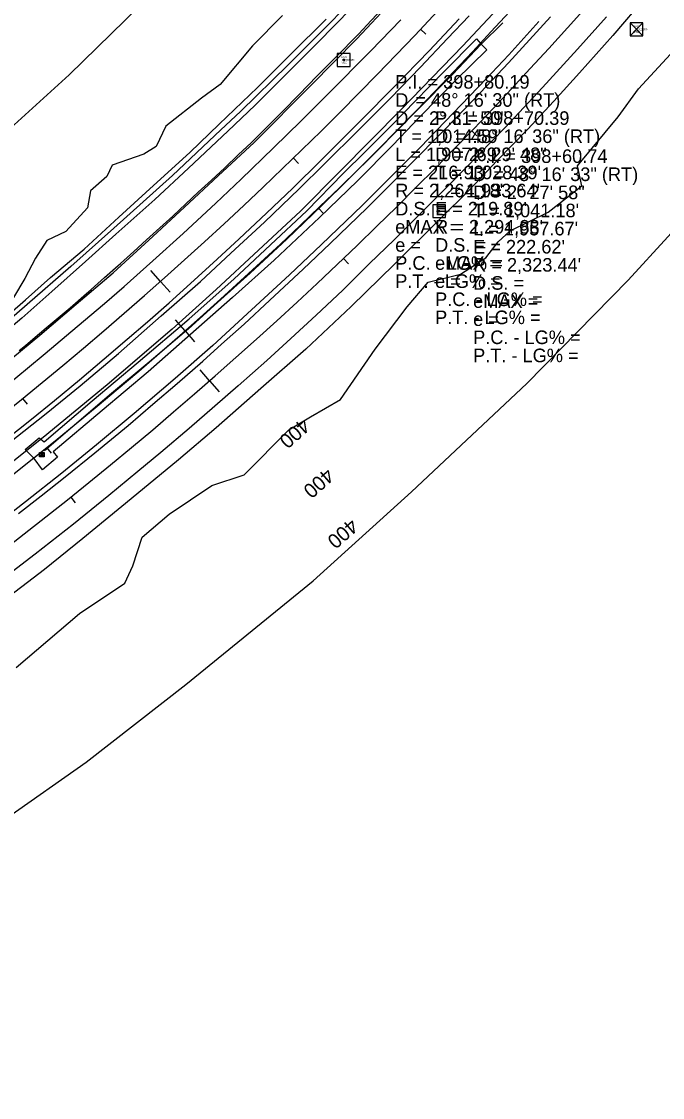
# Model space of a CAD drawing. Extents: x 1901471 to 1963503, y 756461 to 799997.
# Drawn here: x 1939340 to 1939694, y 776772 to 777366 of the extents above; entities that cross this region are included whole.
import ezdxf

# ---------------------------------------------------------------- set-up
doc = ezdxf.new("R2010")
doc.units = 0
for name, color, linetype in [('RD_DTM_BkLn1', 7, 'Continuous'), ('RD_EX_DR_ErosCtrl', 7, 'Continuous'), ('RD_EX_DR_Inlet', 7, 'Continuous'), ('RD_EX_Fence_Other', 7, 'Continuous'), ('RD_EX_H2O', 7, 'Continuous'), ('RD_EX_Road', 7, 'Continuous'), ('RD_EX_Road_txCode', 7, 'Continuous'), ('RD_EX_VEG', 7, 'Continuous'), ('RD_HC_Cl', 7, 'Continuous'), ('RD_HC_Data', 7, 'Continuous'), ('RD_HC_Data_Tic', 7, 'Continuous'), ('RD_HC_Survey', 7, 'Continuous'), ('RD_HC_TX_Sta50', 7, 'Continuous'), ('RD_HC_txCode', 7, 'Continuous'), ('RD_SMD_Locator', 7, 'Continuous')]:
    doc.layers.add(name, color=color, linetype=linetype)

# ---------------------------------------------------------------- blocks, each defined once
blk = doc.blocks.new('DI')
at = {"layer": 'RD_EX_DR_Inlet'}
for p, q in [((-2.5, 0.9), (2.5, 0.9)), ((-0.8, 2.6), (-0.8, -2.4)), ((0.9, 2.6), (0.9, -2.4)), ((-2.5, -0.8), (2.5, -0.8))]:
    blk.add_line(p, q, dxfattribs=at)
blk.add_lwpolyline([(-2.5, -2.4), (-2.5, 2.6), (2.5, 2.6), (2.5, -2.4)], close=True, dxfattribs=at)

msp = doc.modelspace()

# ---------------------------------------------------------------- linework, layer by layer
at = {"layer": 'RD_DTM_BkLn1'}
for points in [[(1939467.43, 777300.05), (1939474.49, 777307.13), (1939481.55, 777314.22), (1939484.87, 777317.55), (1939491.85, 777324.7), (1939498.83, 777331.85), (1939501.83, 777334.93), (1939508.85, 777342.04), (1939515.88, 777349.15), (1939522.9, 777356.27), (1939525.92, 777359.33), (1939532.74, 777366.63), (1939539.14, 777373.48), (1939545.99, 777380.76), (1939552.57, 777387.78), (1939559.41, 777395.07), (1939566.24, 777402.37), (1939567.53, 777403.75), (1939574.23, 777411.17), (1939580.36, 777417.98), (1939584.98, 777421.75)], [(1939338.39, 777184.42), (1939342.04, 777187.37), (1939349.66, 777193.85), (1939353.3, 777196.95), (1939360.93, 777203.41), (1939366.45, 777208.09), (1939374.04, 777214.59), (1939378.08, 777218.06), (1939385.57, 777224.68), (1939393.06, 777231.31), (1939394.32, 777232.43), (1939401.71, 777239.16), (1939408.64, 777245.47), (1939416.07, 777252.15), (1939423.18, 777258.53), (1939430.45, 777265.38), (1939437.25, 777271.78), (1939444.58, 777278.57), (1939451.92, 777285.37), (1939452.12, 777285.55), (1939459.38, 777292.43), (1939466.64, 777299.3), (1939467.43, 777300.05)]]:
    msp.add_lwpolyline(points, dxfattribs=at)
at = {"layer": 'RD_EX_DR_ErosCtrl'}
for points in [[(1939521.77, 777373.35), (1939503.31, 777354.45), (1939485.4, 777336.64), (1939468.59, 777319.85), (1939453.67, 777305.55), (1939431.84, 777285.06), (1939413.19, 777267.9), (1939391.68, 777248.75), (1939374.99, 777233.65), (1939356.46, 777217.05), (1939339.78, 777202.38), (1939321.57, 777187)], [(1939324.39, 777197.29), (1939341.88, 777212.41), (1939355.59, 777224.67), (1939374.19, 777240.4), (1939393.47, 777258.11), (1939412.5, 777275.5), (1939432.66, 777293.76), (1939448.89, 777309.32), (1939469.9, 777329.68), (1939488.42, 777348.05), (1939507.93, 777367.45)]]:
    msp.add_lwpolyline(points, dxfattribs=at)
msp.add_lwpolyline([(1939517.32, 777282.14), (1939529.49, 777294.16), (1939544.49, 777309.23), (1939556.99, 777322.08), (1939572.83, 777338.27), (1939590.79, 777356.56), (1939593.51, 777353.51), (1939596.58, 777350.35), (1939579.72, 777333.92), (1939559.81, 777313.62), (1939544.74, 777297.81), (1939525.13, 777278.07), (1939504.13, 777257.79), (1939479.17, 777234.31), (1939456.17, 777213.77), (1939433.06, 777193.24), (1939409.58, 777172.76), (1939384.12, 777151.31), (1939357.1, 777128.44), (1939359.54, 777125.52), (1939351.23, 777118.57), (1939346.68, 777124.85), (1939341.67, 777129.83), (1939349.39, 777136.25), (1939352.16, 777133.96), (1939378.73, 777156.73), (1939404.03, 777178.06), (1939432.22, 777202), (1939456.83, 777223.89), (1939477.18, 777242.82), (1939497.2, 777261.62)], close=True, dxfattribs=at)
at = {"layer": 'RD_EX_Fence_Other'}
for points in [[(1939427.87, 777397.19), (1939366.03, 777336.59), (1939325.35, 777299.84), (1939286.67, 777265.28), (1939230.28, 777218.96), (1939189.4, 777189.43), (1939163.87, 777172.97), (1939140.02, 777283.55)], [(1939616.06, 777387.72), (1939583.31, 777352.71), (1939549.47, 777317.71), (1939515.4, 777283.19), (1939493.65, 777261.37), (1939470.43, 777239.89), (1939447.12, 777218.07), (1939422.92, 777196.3), (1939386.95, 777165.54), (1939351.59, 777136.35), (1939314.48, 777106.99), (1939276.14, 777078.03), (1939252.58, 777060.86), (1939229.62, 777044.54), (1939252.87, 777057.44)], [(1938371.89, 776469.62), (1938473.9, 776509.49), (1938828.47, 776650.79), (1938890.66, 776675.76), (1938960.78, 776706.99), (1939045.13, 776749.18), (1939124.5, 776793.2), (1939199.28, 776837.93), (1939287.29, 776895.44), (1939375.36, 776957.21), (1939430.35, 777000.11), (1939500.72, 777057.4), (1939554.93, 777106.48), (1939618.62, 777166.25), (1939674.64, 777223.21), (1939718.34, 777271.16), (1939766.12, 777324.68), (1939815.76, 777383.6)]]:
    msp.add_lwpolyline(points, dxfattribs=at)
at = {"layer": 'RD_EX_H2O'}
for points in [[(1939532.06, 777388.05), (1939509.28, 777364.52), (1939486.81, 777342.14), (1939460.54, 777316.45), (1939449.76, 777306.24), (1939423.01, 777281.12), (1939390.68, 777252.07), (1939366.99, 777230.89), (1939342.89, 777209.81), (1939318.25, 777188.74)], [(1939605.4, 777365.28), (1939593.51, 777353.51), (1939577.86, 777337.06), (1939558.25, 777317.32), (1939535.58, 777294.25), (1939520.15, 777279.09), (1939505.52, 777264.52), (1939486.23, 777246), (1939465.94, 777227.23), (1939447.83, 777211.02), (1939431.95, 777196.44), (1939410.23, 777178), (1939388.26, 777159.72), (1939366.27, 777141.02), (1939352.29, 777129.15)]]:
    msp.add_lwpolyline(points, dxfattribs=at)
at = {"layer": 'RD_EX_Road'}
for points in [[(1939684.38, 777379.88), (1939666.12, 777358.34), (1939647.81, 777337.73), (1939633.61, 777322.08), (1939618.95, 777306.53), (1939602.33, 777289.27), (1939586.75, 777272.94), (1939570.78, 777257.11), (1939545.51, 777232.18), (1939521.64, 777208.76), (1939496.69, 777185.28), (1939471.88, 777163.5), (1939447.11, 777141.73), (1939426.37, 777124.15), (1939400.19, 777102.49), (1939373.58, 777080.66), (1939352.3, 777063.57), (1939326.34, 777043.87)], [(1939329.48, 777176.12), (1939349.86, 777192.99), (1939369.93, 777209.96), (1939390.2, 777227.39), (1939412.11, 777247.32), (1939429.62, 777263.51), (1939448.28, 777280.86), (1939468.05, 777299.34), (1939499.51, 777331), (1939524.79, 777356.43), (1939543.79, 777376.68)], [(1939662.68, 777368.58), (1939646.69, 777350.76), (1939627.36, 777329.61), (1939606.76, 777307.59), (1939592.4, 777292.8), (1939576.51, 777276.67), (1939562.85, 777262.94), (1939545.59, 777245.78), (1939531.69, 777232.23), (1939517.06, 777217.74), (1939502.42, 777204.04), (1939488.42, 777191.09), (1939475.03, 777178.89), (1939459.37, 777165), (1939446.43, 777153.74), (1939432.16, 777141.37), (1939416.61, 777128.13), (1939403.92, 777117.58), (1939387.82, 777104.39), (1939368.4, 777088.52), (1939347.13, 777072.05), (1939324.76, 777054.94)], [(1939326.88, 777161.55), (1939342.93, 777174.68), (1939352.79, 777182.86), (1939370.36, 777197.68), (1939385.54, 777210.42), (1939396.36, 777219.87), (1939412.17, 777233.97), (1939428.9, 777249.09), (1939446.93, 777265.84), (1939460.98, 777278.96), (1939478.79, 777296.31), (1939494.09, 777311.26), (1939508.62, 777325.71), (1939532.49, 777349.94), (1939549.08, 777367.06)], [(1939330.76, 777135.09), (1939345.25, 777146.56), (1939357.84, 777156.88), (1939371.63, 777168.3), (1939385.4, 777179.82), (1939398.02, 777190.65), (1939409.18, 777200.31), (1939421.19, 777210.85), (1939433.02, 777221.47), (1939447.65, 777234.83), (1939459.87, 777246.18), (1939474.94, 777260.32), (1939489.38, 777274.13), (1939504.88, 777289.36), (1939527.84, 777312.27), (1939544.8, 777329.54), (1939564.83, 777350.14), (1939581.28, 777367.47)], [(1939333.11, 777133.61), (1939353.24, 777149.69), (1939372.08, 777165.02), (1939393.14, 777182.85), (1939416.85, 777203.58), (1939438.44, 777222.61), (1939455.33, 777238.17), (1939473.75, 777255.39), (1939492.91, 777273.66), (1939506.84, 777287.34), (1939526.12, 777306.44), (1939543.33, 777323.76), (1939559.97, 777340.89), (1939574.89, 777356.61), (1939586.8, 777369.23)], [(1939338.06, 777094.46), (1939350.52, 777104.27), (1939363.79, 777114.8), (1939380.07, 777127.94), (1939398.5, 777143.15), (1939412.25, 777154.85), (1939425.62, 777166.25), (1939439.73, 777178.63), (1939450.03, 777187.87), (1939462.57, 777199.08), (1939476.73, 777212.21), (1939495.22, 777229.41), (1939510.17, 777243.58), (1939530.45, 777263.14), (1939542.07, 777274.87), (1939553.9, 777286.72), (1939572.95, 777306.03), (1939590.02, 777323.56), (1939608.45, 777343.24), (1939631.65, 777368.58)], [(1939625.24, 777366.12), (1939608.68, 777347.76), (1939596.21, 777334.51), (1939577.92, 777315.47), (1939559.89, 777296.79), (1939540.47, 777277.21), (1939527.72, 777264.55), (1939505.35, 777242.96), (1939487.56, 777226.15), (1939466.71, 777206.89), (1939445.28, 777187.28), (1939424.42, 777168.96), (1939401.83, 777149.68), (1939381.13, 777132.45), (1939361.95, 777116.75), (1939341.93, 777100.94), (1939322.29, 777085.82)]]:
    msp.add_lwpolyline(points, dxfattribs=at)
at = {"layer": 'RD_EX_VEG'}
for points in [[(1939483.73, 777369.44), (1939467.27, 777352.57), (1939449.38, 777331.38), (1939439.06, 777323.72), (1939419.37, 777308.22), (1939414.02, 777297.08), (1939407.12, 777292.75), (1939389.67, 777286.72), (1939386.72, 777280.51), (1939377.77, 777272.62), (1939376.1, 777263.27), (1939364.15, 777250.06), (1939353.66, 777245.19), (1939347.47, 777235.38), (1939341.55, 777224.16), (1939335.3, 777213.72)], [(1939336.81, 777009.56), (1939371.7, 777039.24), (1939396.76, 777056.11), (1939401.1, 777065.62), (1939406.24, 777081.39), (1939421.12, 777094.12), (1939444.77, 777109.97), (1939462.59, 777115.84), (1939487.18, 777140.58), (1939499.3, 777147.78), (1939515.71, 777157.49), (1939534.98, 777185.23), (1939552.54, 777208.59), (1939564.2, 777222.14), (1939582.11, 777226.69), (1939595.94, 777235.65), (1939602.82, 777244.53), (1939609.47, 777250.46), (1939630.4, 777260.91), (1939649.1, 777275.34), (1939646.61, 777286.31), (1939654.69, 777296.11), (1939669.01, 777313.37), (1939680.33, 777328.92), (1939700.18, 777350.4)]]:
    msp.add_lwpolyline(points, dxfattribs=at)
at = {"layer": 'RD_HC_Cl'}
for centre, radius, start, end in [((1937913.74, 778916.23), 2264.18, 292.01316, 340.28803), ((1937912.97, 778917.3), 2294.88, 292.01425, 340.29093), ((1937913.73, 778916.48), 2323.44, 292.01325, 340.2892)]:
    msp.add_arc(centre, radius, start, end, dxfattribs=at)
at = {"layer": 'RD_HC_Data_Tic'}
for p, q in [((1939559.99, 777361.77), (1939562.9, 777359.02)), ((1939574.1, 777333.91), (1939577, 777331.15)), ((1939588.22, 777305.74), (1939591.11, 777302.97)), ((1939489.75, 777290.6), (1939492.54, 777287.73)), ((1939503.55, 777263.05), (1939506.32, 777260.17)), ((1939517.37, 777235.19), (1939520.13, 777232.29)), ((1939416.44, 777222.6), (1939411.13, 777228.58)), ((1939416.44, 777222.6), (1939421.75, 777216.62)), ((1939429.98, 777195.34), (1939424.69, 777201.34)), ((1939429.98, 777195.34), (1939435.27, 777189.33)), ((1939443.55, 777167.75), (1939438.28, 777173.77)), ((1939443.55, 777167.75), (1939448.81, 777161.72)), ((1939340.2, 777157.9), (1939342.72, 777154.8)), ((1939353.53, 777130.89), (1939356.04, 777127.77)), ((1939366.89, 777103.54), (1939369.39, 777100.42))]:
    msp.add_line(p, q, dxfattribs=at)
at = {"layer": 'RD_HC_Survey'}
for p, q in [((1939675.63, 777365.31), (1939682.7, 777358.24)), ((1939682.7, 777365.31), (1939675.63, 777358.24)), ((1939682.7, 777365.31), (1939675.63, 777365.31)), ((1939675.63, 777365.31), (1939679.17, 777361.78)), ((1939679.17, 777361.78), (1939675.63, 777358.24)), ((1939679.17, 777361.78), (1939682.7, 777365.31)), ((1939682.7, 777358.24), (1939679.17, 777361.78)), ((1939675.63, 777358.24), (1939682.7, 777358.24))]:
    msp.add_line(p, q, dxfattribs=at)
for points in [[(1939682.7, 777365.31), (1939675.63, 777365.31), (1939675.63, 777358.24), (1939682.7, 777358.24)], [(1939521.09, 777348.39), (1939514.01, 777348.39), (1939514.01, 777341.32), (1939521.09, 777341.32)], [(1939573.8, 777264.86), (1939566.73, 777264.86), (1939566.73, 777257.79), (1939573.8, 777257.79)]]:
    msp.add_lwpolyline(points, close=True, dxfattribs=at)
for centre in [(1939517.55, 777344.86), (1939570.27, 777261.33)]:
    msp.add_circle(centre, 0.5, dxfattribs=at)
at = {"layer": 'RD_SMD_Locator'}
for centre in [(1939679.17, 777361.78), (1939517.55, 777344.86), (1939570.27, 777261.33)]:
    msp.add_circle(centre, 0.001, dxfattribs=at)

# ---------------------------------------------------------------- block references
at = {"layer": 'RD_EX_DR_Inlet', "xscale": 0.5039370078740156, "yscale": 0.5039370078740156}
msp.add_blockref('DI', (1939350.9, 777126.93), dxfattribs=at)

# ---------------------------------------------------------------- texts
at = {"layer": 'RD_EX_Road_txCode'}
for s, p in [('412.260', (1939680.17, 777361.28)), ('403.180', (1939518.55, 777344.36)), ('408.650', (1939571.27, 777260.83))]:
    msp.add_text(s, height=1, dxfattribs=at).set_placement(p)
at = {"layer": 'RD_HC_Data'}
for s, p in [('P.I. = 398+80.19', (1939546, 777329)), ('D', (1939546, 777319)), ('    = 48%%d 16\' 30" (RT)', (1939546, 777319)), ('D = 2%%d 31\' 50"', (1939546, 777309)), ('P.I. = 398+70.39', (1939568, 777309)), ('    = 48%%d 16\' 36" (RT)', (1939568, 777299)), ("T = 1,014.59'", (1939546, 777299)), ('D', (1939568, 777299)), ("L = 1,907.69'", (1939546, 777289)), ('D = 2%%d 29\' 48"', (1939568, 777289)), ('P.I. = 398+60.74', (1939589, 777288)), ("E = 216.93'", (1939546, 777279)), ("T = 1,028.39'", (1939568, 777279)), ('D', (1939589, 777278)), ('    = 48%%d 16\' 33" (RT)', (1939589, 777278)), ("R = 2,264.18'", (1939546, 777269)), ("L = 1,933.64'", (1939568, 777269)), ('D = 2%%d 27\' 58"', (1939589, 777268)), ('D.S. = ', (1939546, 777259)), ("E = 219.89'", (1939568, 777259)), ("T = 1,041.18'", (1939589, 777258)), ('eMAX = ', (1939546, 777249)), ("R = 2,294.88'", (1939568, 777249)), ("L = 1,957.67'", (1939589, 777248)), ('e = ', (1939546, 777239)), ('D.S. = ', (1939568, 777239)), ("E = 222.62'", (1939589, 777238)), ('P.C. - LG% = ', (1939546, 777229)), ('eMAX = ', (1939568, 777229)), ("R = 2,323.44'", (1939589, 777228)), ('P.T. - LG% = ', (1939546, 777219)), ('e = ', (1939568, 777219)), ('D.S. = ', (1939589, 777218)), ('P.C. - LG% = ', (1939568, 777209)), ('eMAX = ', (1939589, 777208)), ('P.T. - LG% = ', (1939568, 777199)), ('e = ', (1939589, 777198)), ('P.C. - LG% = ', (1939589, 777188)), ('P.T. - LG% = ', (1939589, 777178))]:
    msp.add_text(s, height=7.5, dxfattribs=at).set_placement(p)
at = {"layer": 'RD_HC_TX_Sta50'}
for rotation, p in [(221.58167, (1939494.65, 777147.61)), (221.37925, (1939507.92, 777120.07)), (221.17981, (1939521.23, 777092.21))]:
    msp.add_text('400', height=8, rotation=rotation, dxfattribs=at).set_placement(p)
at = {"layer": 'RD_HC_txCode'}
for s, p in [('2015', (1939677.78, 777362.78)), ('PSC', (1939677.92, 777359.78)), ('8281', (1939516.2, 777345.86)), ('MSC', (1939516.24, 777342.86)), ('8152', (1939568.92, 777262.33)), ('MSC', (1939568.95, 777259.33))]:
    msp.add_text(s, height=1, dxfattribs=at).set_placement(p)

doc.saveas('drawing.dxf')
